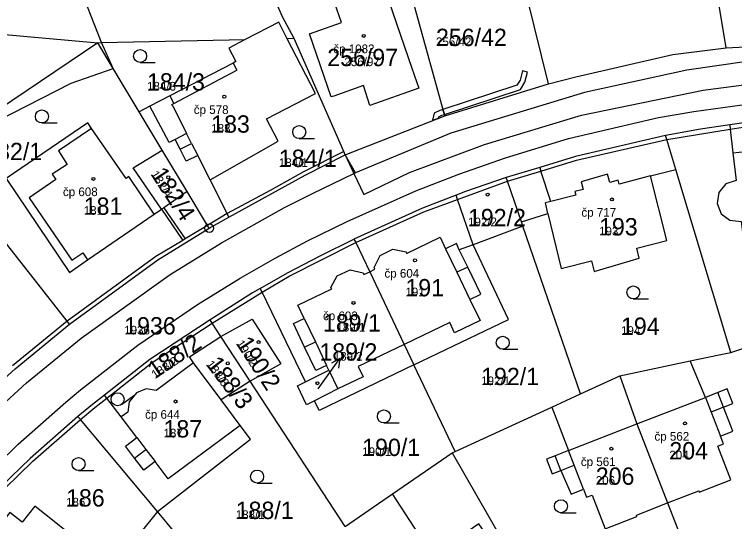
# Model space of a CAD drawing. Extents: x -763628 to -761565, y -976033 to -973833.
# Drawn here: x -762613 to -762529.8, y -974691 to -974632.5 of the extents above; entities that cross this region are included whole.
import ezdxf

# ---------------------------------------------------------------- set-up
doc = ezdxf.new("R2010")
doc.units = 0
for name, color, linetype in [('KN_cisla parcel 1000', 7, 'Continuous'), ('KN_cisla parcel 500', 7, 'Continuous'), ('KN_cisla parcel znacky', 7, 'Continuous'), ('KN_cisla popisna 500', 7, 'Continuous'), ('KN_hranice parcel', 7, 'Continuous'), ('KN_vecna bremena', 7, 'Continuous'), ('KN_vnitrni kresba parcel', 7, 'Continuous'), ('KN_znacky bodu BP', 7, 'Continuous'), ('KN_znacky budov', 7, 'Continuous'), ('KN_znacky kultur', 7, 'Continuous')]:
    doc.layers.add(name, color=color, linetype=linetype)

msp = doc.modelspace()

# ---------------------------------------------------------------- linework, layer by layer
at = {"layer": 'KN_cisla parcel znacky'}
for p, q in [((-762577.18, -974674.61), (-762575.416, -974672.182)), ((-762575.416, -974672.182), (-762576.41, -974672.698)), ((-762575.416, -974672.182), (-762575.6, -974673.287)), ((-762577.95, -974675.69), (-762577.18, -974674.61))]:
    msp.add_line(p, q, dxfattribs=at)
at = {"layer": 'KN_hranice parcel'}
for p, q in [((-762530.79, -974636.32), (-762533.53, -974619.85)), ((-762551.32, -974640.48), (-762555.29, -974624.38)), ((-762632.29, -974633.14), (-762603.39, -974635.73)), ((-762603.39, -974635.73), (-762622.2, -974648.42)), ((-762603.39, -974635.73), (-762602.96, -974635.72)), ((-762602.96, -974635.72), (-762586.36, -974635.36)), ((-762580.72, -974635.24), (-762581.5, -974635.26)), ((-762530.79, -974636.32), (-762515.93, -974635.61)), ((-762563.31, -974644.18), (-762551.32, -974640.48)), ((-762595.94, -974648.11), (-762598.63, -974643.72)), ((-762574.81, -974648.68), (-762563.31, -974644.18)), ((-762593.05, -974652.9), (-762595.94, -974648.11)), ((-762530.27, -974671.47), (-762536.64, -974650.35)), ((-762590.51, -974657.14), (-762588.25, -974655.85)), ((-762554.29, -974656.89), (-762554.46, -974656.4)), ((-762554.29, -974656.89), (-762560.05, -974659.04)), ((-762547.62, -974676.25), (-762554.29, -974656.89)), ((-762530.27, -974671.47), (-762522.68, -974668.95)), ((-762585.8, -974674.78), (-762589.17, -974669.62)), ((-762589.15, -974676.96), (-762592.35, -974672.69)), ((-762562.11, -974682.91), (-762566.9, -974672.92)), ((-762543.09, -974674.17), (-762534.96, -974672.45)), ((-762585.8, -974674.78), (-762589.15, -974676.96)), ((-762574.81, -974691.56), (-762585.8, -974674.78)), ((-762547.62, -974676.25), (-762543.09, -974674.17)), ((-762550.96, -974677.78), (-762547.62, -974676.25)), ((-762562.11, -974682.91), (-762550.96, -974677.78)), ((-762569.34, -974687.81), (-762562.46, -974683.08)), ((-762562.46, -974683.08), (-762562.11, -974682.91)), ((-762562.46, -974683.08), (-762551.58, -974701.99)), ((-762574.81, -974691.56), (-762569.34, -974687.81)), ((-762594.47, -974692.28), (-762596.51, -974689.85))]:
    msp.add_line(p, q, dxfattribs=at)
for points in [[(-762602.96, -974635.72), (-762605.78, -974628.52), (-762608.68, -974621.72)], [(-762580.72, -974635.24), (-762582.06, -974632.74), (-762586.73, -974622.09)], [(-762563.31, -974644.18), (-762566.72, -974631.79), (-762567.67, -974626.7)], [(-762567.12, -974638.68), (-762566.32, -974640.97), (-762571.96, -974642.96), (-762572.71, -974640.65), (-762576.12, -974641.88), (-762576.45, -974641.96), (-762578.92, -974634.69), (-762575.24, -974633.41), (-762576.33, -974630.28), (-762570.67, -974628.3), (-762567.12, -974638.68)], [(-762581.5, -974635.26), (-762582.47, -974633.37), (-762586.36, -974635.36)], [(-762598.63, -974643.72), (-762601.62, -974638.69), (-762603.39, -974635.73)], [(-762586.36, -974635.36), (-762588.27, -974636.34), (-762587.43, -974637.91), (-762587.77, -974638.09), (-762595.06, -974641.87), (-762597.37, -974643.06), (-762598.63, -974643.72)], [(-762588.25, -974655.85), (-762588.45, -974655.45), (-762590.43, -974651.54), (-762582.54, -974647.09), (-762583.91, -974644.52), (-762578.26, -974641.59), (-762581.5, -974635.26)], [(-762574.81, -974648.68), (-762574.99, -974648.27), (-762580.72, -974635.24)], [(-762551.32, -974640.48), (-762548.18, -974639.65), (-762536.98, -974637.07), (-762530.79, -974636.32)], [(-762574.81, -974648.68), (-762573.8, -974650.84), (-762572.67, -974653.24), (-762567.37, -974650.72), (-762558.74, -974647.47), (-762547.52, -974644.08), (-762533.48, -974641.2), (-762525.86, -974640.19), (-762516.3, -974639.41), (-762516.1, -974641.6)], [(-762530.4, -974645.21), (-762530.34, -974645.7), (-762530.02, -974648.44), (-762529.65, -974651.62), (-762530.86, -974652.02), (-762531.67, -974653.02), (-762531.86, -974654.27), (-762531.38, -974655.46), (-762530.37, -974656.2), (-762529.07, -974656.35), (-762528.9, -974657.85), (-762525.6, -974657.48), (-762525.55, -974657.93), (-762521.94, -974657.53), (-762521.99, -974657.08), (-762518.7, -974656.72), (-762519.82, -974647.25), (-762520.14, -974644.51), (-762520.19, -974644.06)], [(-762520.19, -974644.06), (-762526.6, -974644.65), (-762530.4, -974645.21)], [(-762606.68, -974662.23), (-762604.57, -974660.79), (-762596.89, -974655.53), (-762599.81, -974651.16), (-762600.1, -974651.38), (-762604.11, -974645.61), (-762604.55, -974644.98), (-762613.98, -974651.38), (-762606.68, -974662.23)], [(-762530.4, -974645.21), (-762533.76, -974645.7), (-762537.81, -974646.45)], [(-762537.81, -974646.45), (-762548.22, -974648.86), (-762552.33, -974650.11), (-762556.22, -974651.29)], [(-762536.64, -974650.35), (-762537.68, -974646.88), (-762537.81, -974646.45)], [(-762593.05, -974652.9), (-762595.78, -974654.77), (-762596.04, -974654.95), (-762599.31, -974650.17), (-762595.94, -974648.11)], [(-762606.66, -974668.22), (-762606.94, -974667.88), (-762622.2, -974648.42)], [(-762588.25, -974655.85), (-762579.42, -974651.03), (-762574.81, -974648.68)], [(-762554.46, -974656.4), (-762551.39, -974655.43), (-762549.85, -974661.79), (-762546.36, -974660.9), (-762546.04, -974662.12), (-762540.85, -974660.59), (-762541.13, -974659.44), (-762537.66, -974658.54), (-762539.55, -974651.1), (-762536.64, -974650.35)], [(-762556.22, -974651.29), (-762560.9, -974652.91), (-762562, -974653.34)], [(-762554.46, -974656.4), (-762556.07, -974651.71), (-762556.22, -974651.29)], [(-762590.51, -974657.14), (-762590.71, -974656.81), (-762593.05, -974652.9)], [(-762562, -974653.34), (-762565.87, -974654.82), (-762573.8, -974658.39)], [(-762560.05, -974659.04), (-762561.84, -974653.82), (-762562, -974653.34)], [(-762606.66, -974668.22), (-762596.45, -974660.79), (-762590.51, -974657.14)], [(-762584.62, -974664.09), (-762581.49, -974662.28), (-762577.7, -974660.32), (-762573.8, -974658.39)], [(-762573.8, -974658.39), (-762573.6, -974658.79), (-762571.96, -974662.16), (-762568.02, -974670.57), (-762566.9, -974672.92)], [(-762566.9, -974672.92), (-762555.96, -974667.66), (-762560.05, -974659.04)], [(-762584.62, -974664.09), (-762585.52, -974664.61), (-762590.43, -974667.7)], [(-762579.4, -974674.87), (-762584.42, -974664.5), (-762584.62, -974664.09)], [(-762590.43, -974667.7), (-762597.39, -974672.3), (-762602.62, -974676.39)], [(-762589.17, -974669.62), (-762590.18, -974668.08), (-762590.43, -974667.7)], [(-762589.17, -974669.62), (-762585.58, -974667.63), (-762582.24, -974672.8), (-762585.8, -974674.78)], [(-762620.14, -974680.06), (-762618.39, -974678.28), (-762612.95, -974673.38), (-762606.66, -974668.22)], [(-762592.35, -974672.69), (-762592.8, -974671.99), (-762589.17, -974669.62)], [(-762534.96, -974672.45), (-762531.82, -974671.79), (-762530.27, -974671.47)], [(-762592.35, -974672.69), (-762596.65, -974675.87), (-762597.82, -974675.68), (-762598.94, -974676.14), (-762599.75, -974677.16), (-762599.93, -974678.35), (-762600.71, -974678.89), (-762602.35, -974676.75), (-762602.62, -974676.39)], [(-762566.9, -974672.92), (-762577.81, -974678.16), (-762578.35, -974677.05)], [(-762537.58, -974688.85), (-762533.97, -974687.45), (-762533.92, -974687.59), (-762530.27, -974686.17), (-762531.78, -974682.29), (-762531.12, -974682.03), (-762531.48, -974681.13), (-762530.02, -974680.56), (-762531.1, -974677.78), (-762530.03, -974677.36), (-762530.68, -974675.68), (-762531.76, -974676.1), (-762533.21, -974676.66), (-762534.96, -974672.45)], [(-762579.4, -974674.87), (-762576.71, -974673.51), (-762575.67, -974675.69), (-762578.35, -974677.05)], [(-762543.09, -974674.17), (-762541.13, -974679.73), (-762537.58, -974688.85)], [(-762578.35, -974677.05), (-762579.28, -974677.52), (-762580.31, -974675.33), (-762579.4, -974674.87)], [(-762602.62, -974676.39), (-762604, -974677.47), (-762605.69, -974678.87)], [(-762596.51, -974689.85), (-762585.76, -974681.48), (-762586.95, -974679.89), (-762589.15, -974676.96)], [(-762550.96, -974677.78), (-762549.03, -974682.8), (-762550.58, -974683.4), (-762551.56, -974683.79), (-762550.91, -974685.47), (-762549.92, -974685.09), (-762548.72, -974687.83), (-762547.29, -974687.27), (-762546.94, -974688.18), (-762546.28, -974687.93), (-762544.77, -974691.82), (-762541.13, -974690.4), (-762541.18, -974690.26), (-762537.58, -974688.85)], [(-762605.69, -974678.87), (-762611.21, -974683.7), (-762614.46, -974686.87), (-762623.69, -974697.16), (-762623.68, -974697.83), (-762623.61, -974701.35)], [(-762596.51, -974689.85), (-762605.4, -974679.21), (-762605.69, -974678.87)], [(-762560.34, -974715.03), (-762560.58, -974714.65), (-762566.56, -974705.07), (-762562.63, -974702.39), (-762562.39, -974702.75), (-762560.85, -974702.96), (-762554.37, -974698.48), (-762559.38, -974691.24), (-762564.65, -974694.89), (-762565.84, -974693.2), (-762569.34, -974687.81)], [(-762537.58, -974688.85), (-762533.45, -974699.4), (-762533.29, -974699.82)], [(-762596.51, -974689.85), (-762600.44, -974694.72), (-762601.76, -974696.35), (-762603.78, -974694.73), (-762608.43, -974691), (-762610.68, -974689.21), (-762612.13, -974691.07), (-762613.56, -974689.95), (-762618.28, -974695.91), (-762616.8, -974697.06), (-762618.25, -974698.92), (-762611.55, -974704.32), (-762609.59, -974705.89), (-762612.75, -974709.74)]]:
    msp.add_lwpolyline(points, dxfattribs=at)
at = {"layer": 'KN_vecna bremena'}
for points in [[(-762563.52, -974643.42), (-762563.36, -974644), (-762554.57, -974641.13), (-762554.06, -974640.27), (-762553.76, -974639.12), (-762554.35, -974638.97), (-762554.62, -974640.03), (-762554.97, -974640.63)], [(-762564.73, -974644.67), (-762564.05, -974644.42), (-762564.01, -974644.28), (-762563.66, -974644.1), (-762563.36, -974644), (-762563.52, -974643.42), (-762563.9, -974643.54), (-762564.53, -974643.86)]]:
    msp.add_lwpolyline(points, close=True, dxfattribs=at)
at = {"layer": 'KN_vnitrni kresba parcel'}
for p, q in [((-762601.62, -974638.69), (-762602.96, -974635.72)), ((-762587.77, -974638.09), (-762587.34, -974638.89)), ((-762528.41, -974637.88), (-762535.35, -974638.88)), ((-762606.47, -974640.41), (-762601.62, -974638.69)), ((-762594.6, -974642.73), (-762587.34, -974638.89)), ((-762535.35, -974638.88), (-762547.16, -974641.48)), ((-762622.2, -974648.42), (-762606.47, -974640.41)), ((-762547.16, -974641.48), (-762562.63, -974646.16)), ((-762595.06, -974641.87), (-762594.6, -974642.73)), ((-762595.14, -974647.24), (-762597.37, -974643.06)), ((-762594.83, -974642.85), (-762594.6, -974642.73)), ((-762594.74, -974643.02), (-762594.83, -974642.85)), ((-762594.74, -974643.02), (-762593.14, -974646.19)), ((-762534.55, -974643.67), (-762527.37, -974642.68)), ((-762538.63, -974644.35), (-762534.55, -974643.67)), ((-762549.02, -974646.79), (-762538.63, -974644.35)), ((-762604.11, -974645.61), (-762607.95, -974648.22)), ((-762537.68, -974646.88), (-762530.34, -974645.7)), ((-762530.34, -974645.7), (-762526.53, -974645.09)), ((-762593.14, -974646.19), (-762594.47, -974646.89)), ((-762592.55, -974647.35), (-762593.14, -974646.19)), ((-762562.63, -974646.16), (-762573.64, -974650.76)), ((-762594.47, -974646.89), (-762595.14, -974647.24)), ((-762593.89, -974648.03), (-762594.47, -974646.89)), ((-762593.89, -974648.03), (-762592.55, -974647.35)), ((-762592.55, -974647.35), (-762591.85, -974648.73)), ((-762556.28, -974649.01), (-762549.02, -974646.79)), ((-762548.09, -974649.29), (-762537.68, -974646.88)), ((-762593.19, -974649.41), (-762593.89, -974648.03)), ((-762530.02, -974648.44), (-762526.54, -974648.03)), ((-762607.95, -974648.22), (-762606.94, -974649.77)), ((-762591.85, -974648.73), (-762593.19, -974649.41)), ((-762590.43, -974651.54), (-762591.85, -974648.73)), ((-762574.99, -974648.27), (-762579.63, -974650.63)), ((-762573.64, -974650.76), (-762574.81, -974648.68)), ((-762561.69, -974650.88), (-762556.28, -974649.01)), ((-762606.94, -974649.77), (-762608.65, -974650.89)), ((-762552.2, -974650.54), (-762548.09, -974649.29)), ((-762579.63, -974650.63), (-762583.49, -974652.78)), ((-762556.07, -974651.71), (-762552.2, -974650.54)), ((-762552.33, -974650.11), (-762552.2, -974650.54)), ((-762551.06, -974654.07), (-762552.2, -974650.54)), ((-762608.24, -974651.52), (-762611.32, -974653.63)), ((-762608.65, -974650.89), (-762608.24, -974651.52)), ((-762578.6, -974653.13), (-762573.8, -974650.84)), ((-762573.8, -974650.84), (-762573.64, -974650.76)), ((-762566.65, -974652.84), (-762561.69, -974650.88)), ((-762544.51, -974650.89), (-762547.55, -974651.79)), ((-762544.26, -974651.85), (-762544.51, -974650.89)), ((-762539.55, -974651.1), (-762543.18, -974652.04)), ((-762561.84, -974653.82), (-762556.07, -974651.71)), ((-762547.55, -974651.79), (-762547.33, -974652.66)), ((-762543.29, -974651.6), (-762544.26, -974651.85)), ((-762543.18, -974652.04), (-762543.29, -974651.6)), ((-762583.49, -974652.78), (-762588.45, -974655.45)), ((-762581.81, -974654.76), (-762578.6, -974653.13)), ((-762574.6, -974656.36), (-762566.65, -974652.84)), ((-762547.33, -974652.66), (-762548.29, -974652.91)), ((-762548.29, -974652.91), (-762548.18, -974653.34)), ((-762611.32, -974653.63), (-762606.41, -974660.84)), ((-762565.72, -974655.24), (-762561.84, -974653.82)), ((-762548.18, -974653.34), (-762551.06, -974654.07)), ((-762595.78, -974654.77), (-762593.31, -974658.38)), ((-762589.1, -974658.82), (-762581.81, -974654.76)), ((-762551.06, -974654.07), (-762551.69, -974654.2)), ((-762551.39, -974655.43), (-762551.69, -974654.2)), ((-762596.89, -974655.53), (-762596.04, -974654.95)), ((-762596.04, -974654.95), (-762593.58, -974658.54)), ((-762588.45, -974655.45), (-762590.71, -974656.81)), ((-762573.6, -974658.79), (-762565.72, -974655.24)), ((-762579.15, -974658.6), (-762574.6, -974656.36)), ((-762590.71, -974656.81), (-762593.31, -974658.38)), ((-762567.72, -974660.06), (-762563.86, -974658.18)), ((-762563.86, -974658.18), (-762563.22, -974659.51)), ((-762593.58, -974658.54), (-762596.68, -974660.4)), ((-762595.04, -974662.48), (-762589.1, -974658.82)), ((-762593.31, -974658.38), (-762593.58, -974658.54)), ((-762582.89, -974660.6), (-762579.15, -974658.6)), ((-762581.29, -974662.68), (-762573.6, -974658.79)), ((-762561.95, -974658.91), (-762563.22, -974659.51)), ((-762561.64, -974659.64), (-762561.95, -974658.91)), ((-762570.76, -974660.29), (-762569.33, -974659.56)), ((-762569.33, -974659.56), (-762567.79, -974659.88)), ((-762563.22, -974659.51), (-762561.91, -974662.22)), ((-762560.05, -974659.04), (-762561.64, -974659.64)), ((-762560.66, -974661.62), (-762561.64, -974659.64)), ((-762596.68, -974660.4), (-762606.94, -974667.88)), ((-762606.41, -974660.84), (-762605.13, -974659.97)), ((-762605.13, -974659.97), (-762604.57, -974660.79)), ((-762586.93, -974662.92), (-762582.89, -974660.6)), ((-762571.47, -974661.66), (-762570.76, -974660.29)), ((-762567.79, -974659.88), (-762567.72, -974660.06)), ((-762575.73, -974662.62), (-762574.26, -974661.95)), ((-762574.26, -974661.95), (-762572.73, -974662.27)), ((-762572.73, -974662.27), (-762572.66, -974662.47)), ((-762572.66, -974662.47), (-762571.96, -974662.16)), ((-762571.96, -974662.16), (-762571.4, -974661.85)), ((-762571.4, -974661.85), (-762571.47, -974661.66)), ((-762560.66, -974661.62), (-762561.91, -974662.22)), ((-762561.91, -974662.22), (-762560.41, -974665.35)), ((-762559.15, -974664.75), (-762560.66, -974661.62)), ((-762605.31, -974669.83), (-762595.04, -974662.48)), ((-762591.88, -974665.96), (-762586.93, -974662.92)), ((-762584.42, -974664.5), (-762581.29, -974662.68)), ((-762576.48, -974663.98), (-762575.73, -974662.62)), ((-762576.37, -974664.12), (-762576.48, -974663.98)), ((-762590.18, -974668.08), (-762584.42, -974664.5)), ((-762580.29, -974666.01), (-762576.37, -974664.12)), ((-762560.41, -974665.35), (-762559.15, -974664.75)), ((-762560.41, -974665.35), (-762559.24, -974667.79)), ((-762598.76, -974670.65), (-762591.88, -974665.96)), ((-762579.56, -974667.55), (-762580.29, -974666.01)), ((-762606.94, -974667.88), (-762613.23, -974673.03)), ((-762597.11, -974672.65), (-762590.18, -974668.08)), ((-762580.8, -974668.14), (-762579.56, -974667.55)), ((-762579.5, -974670.85), (-762580.8, -974668.14)), ((-762579.56, -974667.55), (-762578.26, -974670.26)), ((-762562.73, -974668.03), (-762568.02, -974670.57)), ((-762562.17, -974669.2), (-762562.73, -974668.03)), ((-762559.24, -974667.79), (-762562.17, -974669.2)), ((-762611.62, -974674.97), (-762605.31, -974669.83)), ((-762605.4, -974675.8), (-762598.76, -974670.65)), ((-762579.5, -974670.85), (-762578.26, -974670.26)), ((-762578.26, -974670.26), (-762576.96, -974672.98)), ((-762568.02, -974670.57), (-762573.31, -974673.11)), ((-762578.2, -974673.57), (-762579.5, -974670.85)), ((-762602.35, -974676.75), (-762597.11, -974672.65)), ((-762576.96, -974672.98), (-762578.2, -974673.57)), ((-762576.71, -974673.51), (-762576.96, -974672.98)), ((-762573.31, -974673.11), (-762572.74, -974674.28)), ((-762572.74, -974674.28), (-762575.67, -974675.69)), ((-762617.03, -974679.9), (-762611.62, -974674.97)), ((-762607.08, -974677.2), (-762605.4, -974675.8)), ((-762531.1, -974677.78), (-762531.76, -974676.1)), ((-762612.58, -974682.05), (-762607.08, -974677.2)), ((-762603.73, -974677.83), (-762602.35, -974676.75)), ((-762541.13, -974679.73), (-762533.21, -974676.66)), ((-762533.21, -974676.66), (-762532.56, -974678.35)), ((-762605.4, -974679.21), (-762603.73, -974677.83)), ((-762531.1, -974677.78), (-762532.56, -974678.35)), ((-762598.89, -974681.28), (-762600.71, -974678.89)), ((-762532.56, -974678.35), (-762531.48, -974681.13)), ((-762610.91, -974684.04), (-762605.4, -974679.21)), ((-762549.03, -974682.8), (-762541.13, -974679.73)), ((-762586.95, -974679.89), (-762595.26, -974686.05)), ((-762600.2, -974682.28), (-762598.89, -974681.28)), ((-762598.89, -974681.28), (-762597.84, -974682.67)), ((-762615.82, -974685.23), (-762612.58, -974682.05)), ((-762599.15, -974683.66), (-762600.2, -974682.28)), ((-762599.15, -974683.66), (-762597.84, -974682.67)), ((-762597.84, -974682.67), (-762596.78, -974684.06)), ((-762548.38, -974684.49), (-762549.03, -974682.8)), ((-762598.09, -974685.06), (-762599.15, -974683.66)), ((-762549.92, -974685.09), (-762550.58, -974683.4)), ((-762614.13, -974687.17), (-762610.91, -974684.04)), ((-762596.78, -974684.06), (-762598.09, -974685.06)), ((-762595.26, -974686.05), (-762596.78, -974684.06)), ((-762549.92, -974685.09), (-762548.38, -974684.49)), ((-762547.29, -974687.27), (-762548.38, -974684.49))]:
    msp.add_line(p, q, dxfattribs=at)
at = {"layer": 'KN_znacky bodu BP'}
for radius in [0.5, 0.0303]:
    msp.add_circle((-762590.51, -974657.14), radius, dxfattribs=at)
at = {"layer": 'KN_znacky budov'}
for centre in [(-762572.667, -974634.939), (-762588.777, -974641.959), (-762603.897, -974651.439), (-762595.257, -974651.259), (-762558.357, -974653.249), (-762544.007, -974653.819), (-762566.757, -974660.849), (-762573.857, -974665.759), (-762584.827, -974670.279), (-762588.377, -974672.739), (-762578.017, -974675.029), (-762594.407, -974677.139), (-762535.567, -974679.669), (-762544.067, -974682.599)]:
    msp.add_circle(centre, 0.175, dxfattribs=at)
at = {"layer": 'KN_znacky kultur'}
for p, q in [((-762598.503, -974638.01), (-762596.753, -974638.01)), ((-762609.853, -974644.99), (-762608.103, -974644.99)), ((-762580.123, -974646.79), (-762578.373, -974646.79)), ((-762541.533, -974665.3), (-762539.783, -974665.3)), ((-762556.623, -974671.1), (-762554.873, -974671.1)), ((-762600.664, -974677.486), (-762599.248, -974676.457)), ((-762570.343, -974679.61), (-762568.593, -974679.61)), ((-762605.613, -974685.11), (-762603.863, -974685.11)), ((-762584.993, -974686.55), (-762583.243, -974686.55)), ((-762549.893, -974689.97), (-762548.143, -974689.97))]:
    msp.add_line(p, q, dxfattribs=at)
for centre in [(-762598.503, -974637.26), (-762609.853, -974644.24), (-762580.123, -974646.04), (-762541.533, -974664.55), (-762556.623, -974670.35), (-762601.105, -974676.879), (-762570.343, -974678.86), (-762605.613, -974684.36), (-762584.993, -974685.8), (-762549.893, -974689.22)]:
    msp.add_circle(centre, 0.75, dxfattribs=at)

# ---------------------------------------------------------------- texts
at = {"layer": 'KN_cisla parcel 1000'}
for s, p in [('256/42', (-762564.33, -974636.11)), ('256/97', (-762576.891, -974638.43)), ('184/3', (-762597.71, -974641.25)), ('183', (-762590.29, -974646.11)), ('182/1', (-762616.51, -974649.28)), ('184/1', (-762582.48, -974650.07)), ('181', (-762605.02, -974655.59)), ('192/2', (-762560.63, -974656.91)), ('193', (-762545.49, -974657.97)), ('191', (-762567.86, -974665)), ('189/1', (-762577.384, -974669.06)), ('1936', (-762600.34, -974669.4)), ('194', (-762542.96, -974669.45)), ('189/2', (-762577.792, -974672.42)), ('192/1', (-762559.11, -974675.25)), ('187', (-762595.8, -974681.29)), ('190/1', (-762572.85, -974683.43)), ('204', (-762537.37, -974683.82)), ('206', (-762545.87, -974686.75)), ('186', (-762607.06, -974689.26)), ('188/1', (-762587.46, -974690.7))]:
    msp.add_text(s, height=2, dxfattribs=at).set_placement(p)
for s, rotation, p in [('182/4', 303, (-762597.331, -974650.902)), ('188/2', 34, (-762596.779, -974674.574)), ('190/2', 303, (-762587.474, -974670.437)), ('188/3', 307, (-762590.947, -974672.863))]:
    msp.add_text(s, height=2, rotation=rotation, dxfattribs=at).set_placement(p)
at = {"layer": 'KN_cisla parcel 500'}
for s, p in [('256/42', (-762564.33, -974636.11)), ('256/97', (-762574.908, -974638.43)), ('184/3', (-762597.71, -974641.25)), ('183', (-762590.29, -974646.11)), ('184/1', (-762582.48, -974650.07)), ('181', (-762605.02, -974655.59)), ('192/2', (-762560.63, -974656.91)), ('193', (-762545.49, -974657.97)), ('191', (-762567.86, -974665)), ('189/1', (-762575.834, -974669.06)), ('1936', (-762600.34, -974669.4)), ('194', (-762542.96, -974669.45)), ('189/2', (-762576.142, -974672.42)), ('192/1', (-762559.11, -974675.25)), ('187', (-762595.8, -974681.29)), ('190/1', (-762572.85, -974683.43)), ('204', (-762537.37, -974683.82)), ('206', (-762545.87, -974686.75)), ('186', (-762607.06, -974689.26)), ('188/1', (-762587.46, -974690.7))]:
    msp.add_text(s, height=1, dxfattribs=at).set_placement(p)
for s, rotation, p in [('182/4', 303, (-762597.331, -974650.902)), ('190/2', 303, (-762587.474, -974670.437)), ('188/2', 34, (-762596.779, -974674.574)), ('188/3', 307, (-762590.947, -974672.863))]:
    msp.add_text(s, height=1, rotation=rotation, dxfattribs=at).set_placement(p)
at = {"layer": 'KN_cisla popisna 500'}
for s, p in [('čp 1082', (-762576.191, -974636.931)), ('čp 578', (-762592.301, -974643.951)), ('čp 608', (-762607.421, -974653.431)), ('čp 717', (-762547.531, -974655.811)), ('čp 604', (-762570.281, -974662.841)), ('čp 603', (-762577.381, -974667.751)), ('čp 644', (-762597.931, -974679.131)), ('čp 562', (-762539.091, -974681.661)), ('čp 561', (-762547.591, -974684.591))]:
    msp.add_text(s, height=1, dxfattribs=at).set_placement(p)

doc.saveas('drawing.dxf')
